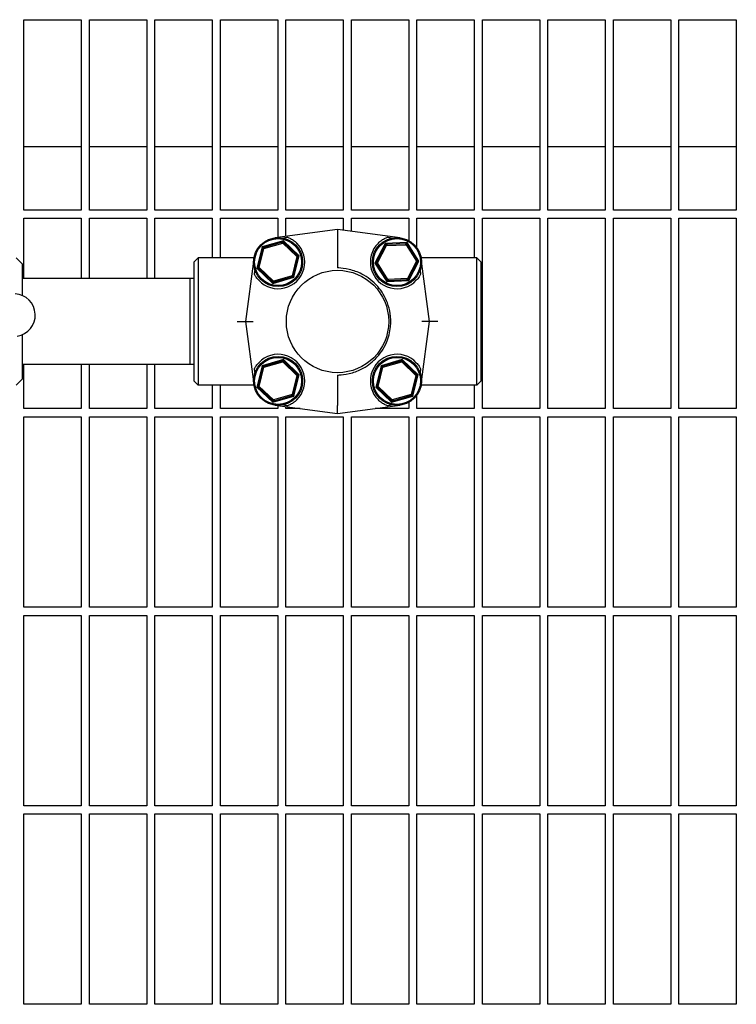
# Model space of a CAD drawing. Header units: inches. Extents: x 18 to 846, y -44 to 561.
# Tile 623 of 642: x 553 to 564, y 443 to 458. Entities that reach past the tile are written whole.
import ezdxf

# ---------------------------------------------------------------- set-up
doc = ezdxf.new("R2010")
doc.units = ezdxf.units.IN
doc.header["$LTSCALE"] = 24
doc.header["$MEASUREMENT"] = 0
doc.layers.add('Visible (ANSI)', color=7, linetype='Continuous', lineweight=30)

msp = doc.modelspace()

# ---------------------------------------------------------------- linework, layer by layer
at = {"layer": 'Visible (ANSI)'}
for p, q in [((553.07093, 454.75755), (553.07093, 457.6638)), ((553.07093, 457.6638), (553.94593, 457.6638)), ((553.94593, 457.6638), (553.94593, 454.75755)), ((554.07093, 454.75755), (554.07093, 457.6638)), ((554.07093, 457.6638), (554.94593, 457.6638)), ((554.94593, 457.6638), (554.94593, 454.75755)), ((555.07093, 454.75755), (555.07093, 457.6638)), ((555.07093, 457.6638), (555.94593, 457.6638)), ((555.94593, 457.6638), (555.94593, 454.75755)), ((556.07093, 454.75755), (556.07093, 457.6638)), ((556.07093, 457.6638), (556.94593, 457.6638)), ((556.94593, 457.6638), (556.94593, 454.75755)), ((557.07093, 454.75755), (557.07093, 457.6638)), ((557.07093, 457.6638), (557.94593, 457.6638)), ((557.94593, 457.6638), (557.94593, 454.75755)), ((558.07093, 454.75755), (558.07093, 457.6638)), ((558.07093, 457.6638), (558.94593, 457.6638)), ((558.94593, 457.6638), (558.94593, 454.75755)), ((559.07093, 454.75755), (559.07093, 457.6638)), ((559.07093, 457.6638), (559.94593, 457.6638)), ((559.94593, 457.6638), (559.94593, 454.75755)), ((560.07093, 454.75755), (560.07093, 457.6638)), ((560.07093, 457.6638), (560.94593, 457.6638)), ((560.94593, 457.6638), (560.94593, 454.75755)), ((561.07093, 454.75755), (561.07093, 457.6638)), ((561.07093, 457.6638), (561.94593, 457.6638)), ((561.94593, 457.6638), (561.94593, 454.75755)), ((562.07093, 454.75755), (562.07093, 457.6638)), ((562.07093, 457.6638), (562.94593, 457.6638)), ((562.94593, 457.6638), (562.94593, 454.75755)), ((563.07093, 454.75755), (563.07093, 457.6638)), ((563.07093, 457.6638), (563.94593, 457.6638)), ((563.94593, 457.6638), (563.94593, 454.75755)), ((553.07093, 455.7263), (553.94593, 455.7263)), ((554.07093, 455.7263), (554.94593, 455.7263)), ((555.07093, 455.7263), (555.94593, 455.7263)), ((556.07093, 455.7263), (556.94593, 455.7263)), ((557.07093, 455.7263), (557.94593, 455.7263)), ((558.07093, 455.7263), (558.94593, 455.7263)), ((559.07093, 455.7263), (559.94593, 455.7263)), ((560.07093, 455.7263), (560.94593, 455.7263)), ((561.07093, 455.7263), (561.94593, 455.7263)), ((562.07093, 455.7263), (562.94593, 455.7263)), ((563.07093, 455.7263), (563.94593, 455.7263)), ((553.94593, 454.75755), (553.07093, 454.75755)), ((554.94593, 454.75755), (554.07093, 454.75755)), ((555.94593, 454.75755), (555.07093, 454.75755)), ((556.94593, 454.75755), (556.07093, 454.75755)), ((557.94593, 454.75755), (557.07093, 454.75755)), ((558.94593, 454.75755), (558.07093, 454.75755)), ((559.94593, 454.75755), (559.07093, 454.75755)), ((560.94593, 454.75755), (560.07093, 454.75755)), ((561.94593, 454.75755), (561.07093, 454.75755)), ((562.94593, 454.75755), (562.07093, 454.75755)), ((563.94593, 454.75755), (563.07093, 454.75755)), ((553.07093, 453.7138), (553.07093, 454.63255)), ((553.07093, 454.63255), (553.94593, 454.63255)), ((553.94593, 454.63255), (553.94593, 453.7138)), ((554.07093, 453.7138), (554.07093, 454.63255)), ((554.07093, 454.63255), (554.94593, 454.63255)), ((554.94593, 454.63255), (554.94593, 453.7138)), ((555.07093, 453.7138), (555.07093, 454.63255)), ((555.07093, 454.63255), (555.94593, 454.63255)), ((555.94593, 454.63255), (555.94593, 454.03005)), ((556.07093, 454.03005), (556.07093, 454.63255)), ((556.07093, 454.63255), (556.94593, 454.63255)), ((556.94593, 454.63255), (556.94593, 454.34107)), ((557.07093, 454.35771), (557.07093, 454.63255)), ((557.07093, 454.63255), (557.94593, 454.63255)), ((557.94593, 454.63255), (557.94593, 454.45091)), ((558.07093, 454.43427), (558.07093, 454.63255)), ((558.07093, 454.63255), (558.94593, 454.63255)), ((558.94593, 454.63255), (558.94593, 454.2923)), ((559.07093, 454.18126), (559.07093, 454.63255)), ((559.07093, 454.63255), (559.94593, 454.63255)), ((559.94593, 454.63255), (559.94593, 454.03005)), ((560.07093, 451.7263), (560.07093, 454.63255)), ((560.07093, 454.63255), (560.94593, 454.63255)), ((560.94593, 454.63255), (560.94593, 451.7263)), ((561.07093, 451.7263), (561.07093, 454.63255)), ((561.07093, 454.63255), (561.94593, 454.63255)), ((561.94593, 454.63255), (561.94593, 451.7263)), ((562.07093, 451.7263), (562.07093, 454.63255)), ((562.07093, 454.63255), (562.94593, 454.63255)), ((562.94593, 454.63255), (562.94593, 451.7263)), ((563.07093, 451.7263), (563.07093, 454.63255)), ((563.07093, 454.63255), (563.94593, 454.63255)), ((563.94593, 454.63255), (563.94593, 451.7263)), ((557.85847, 454.46255), (556.9018, 454.3352)), ((558.81513, 454.3352), (557.85847, 454.46255)), ((557.85847, 454.46255), (557.85847, 454.33732)), ((557.0321, 454.28919), (556.70962, 454.19632)), ((556.73561, 454.17128), (557.02341, 454.25417)), ((557.01274, 454.26735), (556.73763, 454.18812)), ((557.01274, 454.26735), (557.0321, 454.28919)), ((557.01274, 454.26735), (557.039, 454.26084)), ((557.02341, 454.25417), (557.01274, 454.26735)), ((557.039, 454.26084), (557.02341, 454.25417)), ((557.02341, 454.25417), (557.23909, 454.04637)), ((557.0321, 454.28919), (557.039, 454.26084)), ((557.27377, 454.05635), (557.0321, 454.28919)), ((557.24518, 454.0622), (557.039, 454.26084)), ((557.85847, 454.33732), (557.85847, 453.93154)), ((558.5853, 454.24649), (558.43038, 453.9488)), ((558.92056, 454.26117), (558.5853, 454.24649)), ((558.5853, 454.24649), (558.6106, 454.23196)), ((558.58778, 454.21741), (558.5853, 454.24649)), ((558.89662, 454.24448), (558.6106, 454.23196)), ((558.89662, 454.24448), (558.92056, 454.26117)), ((558.89662, 454.24448), (558.92063, 454.23199)), ((558.9039, 454.22916), (558.89662, 454.24448)), ((558.92056, 454.26117), (558.92063, 454.23199)), ((559.10091, 453.97816), (558.92056, 454.26117)), ((556.70962, 454.19632), (556.62881, 453.87061)), ((556.71885, 454.16863), (556.64991, 453.89077)), ((556.66349, 453.88059), (556.73561, 454.17128)), ((556.70962, 454.19632), (556.73763, 454.18812)), ((556.71885, 454.16863), (556.70962, 454.19632)), ((556.71885, 454.16863), (556.73763, 454.18812)), ((556.73561, 454.17128), (556.71885, 454.16863)), ((556.73763, 454.18812), (556.73561, 454.17128)), ((558.58778, 454.21741), (558.45562, 453.96345)), ((558.46643, 453.95038), (558.60469, 454.21606)), ((558.58778, 454.21741), (558.6106, 454.23196)), ((558.60469, 454.21606), (558.58778, 454.21741)), ((558.6106, 454.23196), (558.60469, 454.21606)), ((558.60469, 454.21606), (558.9039, 454.22916)), ((558.92063, 454.23199), (558.9039, 454.22916)), ((558.9039, 454.22916), (559.06486, 453.97658)), ((559.07449, 453.99055), (558.92063, 454.23199)), ((553.04597, 453.9363), (552.95222, 454.03005)), ((555.67097, 453.96755), (555.73347, 454.03005)), ((555.67097, 452.14505), (555.67097, 453.96755)), ((555.73347, 454.03005), (555.73347, 452.08255)), ((556.58224, 454.03005), (555.73347, 454.03005)), ((556.57957, 454.01296), (556.45222, 453.0563)), ((557.23909, 454.04637), (557.16697, 453.75568)), ((557.18373, 453.75833), (557.25267, 454.03619)), ((557.19296, 453.73064), (557.27377, 454.05635)), ((557.23909, 454.04637), (557.24518, 454.0622)), ((557.25267, 454.03619), (557.23909, 454.04637)), ((557.24518, 454.0622), (557.25267, 454.03619)), ((557.24518, 454.0622), (557.27377, 454.05635)), ((557.27377, 454.05635), (557.25267, 454.03619)), ((558.43038, 453.9488), (558.45562, 453.96345)), ((558.4568, 453.93641), (558.43038, 453.9488)), ((558.43038, 453.9488), (558.61073, 453.66579)), ((558.45562, 453.96345), (558.46643, 453.95038)), ((558.4568, 453.93641), (558.45562, 453.96345)), ((558.46643, 453.95038), (558.4568, 453.93641)), ((558.62738, 453.6978), (558.46643, 453.95038)), ((559.06486, 453.97658), (558.9266, 453.7109)), ((558.94351, 453.70955), (559.07567, 453.96351)), ((558.94599, 453.68047), (559.10091, 453.97816)), ((559.06486, 453.97658), (559.07449, 453.99055)), ((559.07567, 453.96351), (559.06486, 453.97658)), ((559.07449, 453.99055), (559.07567, 453.96351)), ((559.07449, 453.99055), (559.10091, 453.97816)), ((559.10091, 453.97816), (559.07567, 453.96351)), ((559.98347, 454.03005), (559.13469, 454.03005)), ((559.26472, 453.0563), (559.13736, 454.01296)), ((559.98347, 452.08255), (559.98347, 454.03005)), ((560.04597, 453.96755), (559.98347, 454.03005)), ((560.04597, 453.96755), (560.04597, 452.14505)), ((553.04597, 453.9363), (553.04597, 453.45397)), ((556.62881, 453.87061), (556.64991, 453.89077)), ((556.6574, 453.86476), (556.62881, 453.87061)), ((556.62881, 453.87061), (556.87048, 453.63777)), ((556.64991, 453.89077), (556.66349, 453.88059)), ((556.6574, 453.86476), (556.64991, 453.89077)), ((556.66349, 453.88059), (556.6574, 453.86476)), ((556.6574, 453.86476), (556.86357, 453.66612)), ((556.87917, 453.67279), (556.66349, 453.88059)), ((557.85847, 453.93154), (557.85847, 453.87744)), ((558.4568, 453.93641), (558.61066, 453.69497)), ((555.60847, 453.7138), (553.04597, 453.7138)), ((555.60847, 452.3988), (555.60847, 453.7138)), ((555.67097, 453.71217), (555.60847, 453.7138)), ((556.86357, 453.66612), (556.87917, 453.67279)), ((556.88984, 453.65961), (556.86357, 453.66612)), ((556.87048, 453.63777), (556.86357, 453.66612)), ((556.87048, 453.63777), (557.19296, 453.73064)), ((556.88984, 453.65961), (556.87048, 453.63777)), ((557.16697, 453.75568), (556.87917, 453.67279)), ((556.87917, 453.67279), (556.88984, 453.65961)), ((556.88984, 453.65961), (557.16495, 453.73884)), ((557.18373, 453.75833), (557.16495, 453.73884)), ((557.16495, 453.73884), (557.16697, 453.75568)), ((557.19296, 453.73064), (557.16495, 453.73884)), ((557.16697, 453.75568), (557.18373, 453.75833)), ((557.18373, 453.75833), (557.19296, 453.73064)), ((558.61066, 453.69497), (558.62738, 453.6978)), ((558.63466, 453.68248), (558.61066, 453.69497)), ((558.61073, 453.66579), (558.61066, 453.69497)), ((558.63466, 453.68248), (558.61073, 453.66579)), ((558.61073, 453.66579), (558.94599, 453.68047)), ((558.9266, 453.7109), (558.62738, 453.6978)), ((558.62738, 453.6978), (558.63466, 453.68248)), ((558.63466, 453.68248), (558.92068, 453.69501)), ((558.92068, 453.69501), (558.9266, 453.7109)), ((558.94351, 453.70955), (558.92068, 453.69501)), ((558.94599, 453.68047), (558.92068, 453.69501)), ((558.9266, 453.7109), (558.94351, 453.70955)), ((558.94351, 453.70955), (558.94599, 453.68047)), ((556.32611, 453.0563), (556.45222, 453.0563)), ((556.45222, 453.0563), (556.57178, 453.0563)), ((556.45222, 453.0563), (556.57957, 452.09964)), ((559.13736, 452.09964), (559.26472, 453.0563)), ((559.26472, 453.0563), (559.14516, 453.0563)), ((559.39082, 453.0563), (559.26472, 453.0563)), ((553.04597, 452.85596), (553.04597, 452.1763)), ((557.0321, 452.47483), (556.70962, 452.38196)), ((557.01274, 452.453), (556.73763, 452.37377)), ((557.01274, 452.453), (557.0321, 452.47483)), ((557.01274, 452.453), (557.039, 452.44648)), ((557.02341, 452.43981), (557.01274, 452.453)), ((557.039, 452.44648), (557.02341, 452.43981)), ((557.0321, 452.47483), (557.039, 452.44648)), ((557.27377, 452.242), (557.0321, 452.47483)), ((557.24518, 452.24784), (557.039, 452.44648)), ((558.84645, 452.47483), (558.52398, 452.38196)), ((558.82709, 452.453), (558.55198, 452.37377)), ((558.82709, 452.453), (558.84645, 452.47483)), ((558.82709, 452.453), (558.85336, 452.44648)), ((558.83776, 452.43981), (558.82709, 452.453)), ((558.85336, 452.44648), (558.83776, 452.43981)), ((558.84645, 452.47483), (558.85336, 452.44648)), ((559.08812, 452.242), (558.84645, 452.47483)), ((559.05953, 452.24784), (558.85336, 452.44648)), ((555.60847, 452.3988), (553.04597, 452.3988)), ((553.07093, 451.7263), (553.07093, 452.3988)), ((553.94593, 452.3988), (553.94593, 451.7263)), ((554.07093, 451.7263), (554.07093, 452.3988)), ((554.94593, 452.3988), (554.94593, 451.7263)), ((555.07093, 451.7263), (555.07093, 452.3988)), ((555.67097, 452.40044), (555.60847, 452.3988)), ((556.70962, 452.38196), (556.62881, 452.05625)), ((556.71885, 452.35428), (556.64991, 452.07641)), ((556.66349, 452.06624), (556.73561, 452.35693)), ((556.70962, 452.38196), (556.73763, 452.37377)), ((556.71885, 452.35428), (556.70962, 452.38196)), ((556.71885, 452.35428), (556.73763, 452.37377)), ((556.73561, 452.35693), (556.71885, 452.35428)), ((556.73561, 452.35693), (557.02341, 452.43981)), ((556.73763, 452.37377), (556.73561, 452.35693)), ((557.02341, 452.43981), (557.23909, 452.23201)), ((558.52398, 452.38196), (558.44317, 452.05625)), ((558.53321, 452.35428), (558.46427, 452.07641)), ((558.47784, 452.06624), (558.54996, 452.35693)), ((558.52398, 452.38196), (558.55198, 452.37377)), ((558.53321, 452.35428), (558.52398, 452.38196)), ((558.53321, 452.35428), (558.55198, 452.37377)), ((558.54996, 452.35693), (558.53321, 452.35428)), ((558.54996, 452.35693), (558.83776, 452.43981)), ((558.55198, 452.37377), (558.54996, 452.35693)), ((558.83776, 452.43981), (559.05345, 452.23201)), ((553.04597, 452.1763), (552.95222, 452.08255)), ((555.67097, 452.14505), (555.73347, 452.08255)), ((557.23909, 452.23201), (557.16697, 451.94132)), ((557.18373, 451.94397), (557.25267, 452.22184)), ((557.19296, 451.91629), (557.27377, 452.242)), ((557.23909, 452.23201), (557.24518, 452.24784)), ((557.25267, 452.22184), (557.23909, 452.23201)), ((557.24518, 452.24784), (557.25267, 452.22184)), ((557.24518, 452.24784), (557.27377, 452.242)), ((557.27377, 452.242), (557.25267, 452.22184)), ((557.85847, 452.23517), (557.85847, 452.18106)), ((557.85847, 452.18106), (557.85847, 451.77528)), ((559.05345, 452.23201), (558.98133, 451.94132)), ((558.99808, 451.94397), (559.06702, 452.22184)), ((559.00731, 451.91629), (559.08812, 452.242)), ((559.05345, 452.23201), (559.05953, 452.24784)), ((559.06702, 452.22184), (559.05345, 452.23201)), ((559.05953, 452.24784), (559.06702, 452.22184)), ((559.05953, 452.24784), (559.08812, 452.242)), ((559.08812, 452.242), (559.06702, 452.22184)), ((560.04597, 452.14505), (559.98347, 452.08255)), ((556.58224, 452.08255), (555.73347, 452.08255)), ((555.94593, 452.08255), (555.94593, 451.7263)), ((556.07093, 451.7263), (556.07093, 452.08255)), ((556.62881, 452.05625), (556.64991, 452.07641)), ((556.6574, 452.0504), (556.62881, 452.05625)), ((556.62881, 452.05625), (556.87048, 451.82341)), ((556.64991, 452.07641), (556.66349, 452.06624)), ((556.6574, 452.0504), (556.64991, 452.07641)), ((556.66349, 452.06624), (556.6574, 452.0504)), ((556.6574, 452.0504), (556.86357, 451.85177)), ((556.87917, 451.85844), (556.66349, 452.06624)), ((558.44317, 452.05625), (558.46427, 452.07641)), ((558.47176, 452.0504), (558.44317, 452.05625)), ((558.44317, 452.05625), (558.68484, 451.82341)), ((558.46427, 452.07641), (558.47784, 452.06624)), ((558.47176, 452.0504), (558.46427, 452.07641)), ((558.47784, 452.06624), (558.47176, 452.0504)), ((558.47176, 452.0504), (558.67793, 451.85177)), ((558.69352, 451.85844), (558.47784, 452.06624)), ((559.98347, 452.08255), (559.13469, 452.08255)), ((559.94593, 452.08255), (559.94593, 451.7263)), ((556.86357, 451.85177), (556.87917, 451.85844)), ((556.88984, 451.84525), (556.86357, 451.85177)), ((556.87048, 451.82341), (556.86357, 451.85177)), ((556.87048, 451.82341), (557.19296, 451.91629)), ((556.88984, 451.84525), (556.87048, 451.82341)), ((557.16697, 451.94132), (556.87917, 451.85844)), ((556.87917, 451.85844), (556.88984, 451.84525)), ((556.88984, 451.84525), (557.16495, 451.92448)), ((557.18373, 451.94397), (557.16495, 451.92448)), ((557.16495, 451.92448), (557.16697, 451.94132)), ((557.19296, 451.91629), (557.16495, 451.92448)), ((557.16697, 451.94132), (557.18373, 451.94397)), ((557.18373, 451.94397), (557.19296, 451.91629)), ((558.67793, 451.85177), (558.69352, 451.85844)), ((558.70419, 451.84525), (558.67793, 451.85177)), ((558.68484, 451.82341), (558.67793, 451.85177)), ((558.68484, 451.82341), (559.00731, 451.91629)), ((558.70419, 451.84525), (558.68484, 451.82341)), ((558.98133, 451.94132), (558.69352, 451.85844)), ((558.69352, 451.85844), (558.70419, 451.84525)), ((558.70419, 451.84525), (558.97931, 451.92448)), ((558.99808, 451.94397), (558.97931, 451.92448)), ((558.97931, 451.92448), (558.98133, 451.94132)), ((559.00731, 451.91629), (558.97931, 451.92448)), ((558.98133, 451.94132), (558.99808, 451.94397)), ((558.99808, 451.94397), (559.00731, 451.91629)), ((559.07093, 451.7263), (559.07093, 451.93135)), ((553.94593, 451.7263), (553.07093, 451.7263)), ((554.94593, 451.7263), (554.07093, 451.7263)), ((555.94593, 451.7263), (555.07093, 451.7263)), ((556.94593, 451.7263), (556.07093, 451.7263)), ((556.9018, 451.7774), (557.85847, 451.65005)), ((556.94593, 451.77153), (556.94593, 451.7263)), ((557.07093, 451.7263), (557.07093, 451.75489)), ((557.28568, 451.7263), (557.07093, 451.7263)), ((557.85847, 451.65005), (558.81513, 451.7774)), ((557.85847, 451.65005), (557.85847, 451.77528)), ((558.94593, 451.7263), (558.43126, 451.7263)), ((558.94593, 451.8203), (558.94593, 451.7263)), ((559.94593, 451.7263), (559.07093, 451.7263)), ((560.94593, 451.7263), (560.07093, 451.7263)), ((561.94593, 451.7263), (561.07093, 451.7263)), ((562.94593, 451.7263), (562.07093, 451.7263)), ((563.94593, 451.7263), (563.07093, 451.7263)), ((553.07093, 448.69505), (553.07093, 451.6013)), ((553.07093, 451.6013), (553.94593, 451.6013)), ((553.94593, 451.6013), (553.94593, 448.69505)), ((554.07093, 448.69505), (554.07093, 451.6013)), ((554.07093, 451.6013), (554.94593, 451.6013)), ((554.94593, 451.6013), (554.94593, 448.69505)), ((555.07093, 448.69505), (555.07093, 451.6013)), ((555.07093, 451.6013), (555.94593, 451.6013)), ((555.94593, 451.6013), (555.94593, 448.69505)), ((556.07093, 448.69505), (556.07093, 451.6013)), ((556.07093, 451.6013), (556.94593, 451.6013)), ((556.94593, 451.6013), (556.94593, 448.69505)), ((557.07093, 448.69505), (557.07093, 451.6013)), ((557.07093, 451.6013), (557.94593, 451.6013)), ((557.94593, 451.6013), (557.94593, 448.69505)), ((558.07093, 448.69505), (558.07093, 451.6013)), ((558.07093, 451.6013), (558.94593, 451.6013)), ((558.94593, 451.6013), (558.94593, 448.69505)), ((559.07093, 448.69505), (559.07093, 451.6013)), ((559.07093, 451.6013), (559.94593, 451.6013)), ((559.94593, 451.6013), (559.94593, 448.69505)), ((560.07093, 448.69505), (560.07093, 451.6013)), ((560.07093, 451.6013), (560.94593, 451.6013)), ((560.94593, 451.6013), (560.94593, 448.69505)), ((561.07093, 448.69505), (561.07093, 451.6013)), ((561.07093, 451.6013), (561.94593, 451.6013)), ((561.94593, 451.6013), (561.94593, 448.69505)), ((562.07093, 448.69505), (562.07093, 451.6013)), ((562.07093, 451.6013), (562.94593, 451.6013)), ((562.94593, 451.6013), (562.94593, 448.69505)), ((563.07093, 448.69505), (563.07093, 451.6013)), ((563.07093, 451.6013), (563.94593, 451.6013)), ((563.94593, 451.6013), (563.94593, 448.69505)), ((553.94593, 448.69505), (553.07093, 448.69505)), ((554.94593, 448.69505), (554.07093, 448.69505)), ((555.94593, 448.69505), (555.07093, 448.69505)), ((556.94593, 448.69505), (556.07093, 448.69505)), ((557.94593, 448.69505), (557.07093, 448.69505)), ((558.94593, 448.69505), (558.07093, 448.69505)), ((559.94593, 448.69505), (559.07093, 448.69505)), ((560.94593, 448.69505), (560.07093, 448.69505)), ((561.94593, 448.69505), (561.07093, 448.69505)), ((562.94593, 448.69505), (562.07093, 448.69505)), ((563.94593, 448.69505), (563.07093, 448.69505)), ((553.07093, 445.6638), (553.07093, 448.57005)), ((553.07093, 448.57005), (553.94593, 448.57005)), ((553.94593, 448.57005), (553.94593, 445.6638)), ((554.07093, 445.6638), (554.07093, 448.57005)), ((554.07093, 448.57005), (554.94593, 448.57005)), ((554.94593, 448.57005), (554.94593, 445.6638)), ((555.07093, 445.6638), (555.07093, 448.57005)), ((555.07093, 448.57005), (555.94593, 448.57005)), ((555.94593, 448.57005), (555.94593, 445.6638)), ((556.07093, 445.6638), (556.07093, 448.57005)), ((556.07093, 448.57005), (556.94593, 448.57005)), ((556.94593, 448.57005), (556.94593, 445.6638)), ((557.07093, 445.6638), (557.07093, 448.57005)), ((557.07093, 448.57005), (557.94593, 448.57005)), ((557.94593, 448.57005), (557.94593, 445.6638)), ((558.07093, 445.6638), (558.07093, 448.57005)), ((558.07093, 448.57005), (558.94593, 448.57005)), ((558.94593, 448.57005), (558.94593, 445.6638)), ((559.07093, 445.6638), (559.07093, 448.57005)), ((559.07093, 448.57005), (559.94593, 448.57005)), ((559.94593, 448.57005), (559.94593, 445.6638)), ((560.07093, 445.6638), (560.07093, 448.57005)), ((560.07093, 448.57005), (560.94593, 448.57005)), ((560.94593, 448.57005), (560.94593, 445.6638)), ((561.07093, 445.6638), (561.07093, 448.57005)), ((561.07093, 448.57005), (561.94593, 448.57005)), ((561.94593, 448.57005), (561.94593, 445.6638)), ((562.07093, 445.6638), (562.07093, 448.57005)), ((562.07093, 448.57005), (562.94593, 448.57005)), ((562.94593, 448.57005), (562.94593, 445.6638)), ((563.07093, 445.6638), (563.07093, 448.57005)), ((563.07093, 448.57005), (563.94593, 448.57005)), ((563.94593, 448.57005), (563.94593, 445.6638)), ((553.94593, 445.6638), (553.07093, 445.6638)), ((553.07093, 442.63255), (553.07093, 445.5388)), ((553.07093, 445.5388), (553.94593, 445.5388)), ((553.94593, 445.5388), (553.94593, 442.63255)), ((554.94593, 445.6638), (554.07093, 445.6638)), ((554.07093, 442.63255), (554.07093, 445.5388)), ((554.07093, 445.5388), (554.94593, 445.5388)), ((554.94593, 445.5388), (554.94593, 442.63255)), ((555.94593, 445.6638), (555.07093, 445.6638)), ((555.07093, 442.63255), (555.07093, 445.5388)), ((555.07093, 445.5388), (555.94593, 445.5388)), ((555.94593, 445.5388), (555.94593, 442.63255)), ((556.94593, 445.6638), (556.07093, 445.6638)), ((556.07093, 442.63255), (556.07093, 445.5388)), ((556.07093, 445.5388), (556.94593, 445.5388)), ((556.94593, 445.5388), (556.94593, 442.63255)), ((557.94593, 445.6638), (557.07093, 445.6638)), ((557.07093, 442.63255), (557.07093, 445.5388)), ((557.07093, 445.5388), (557.94593, 445.5388)), ((557.94593, 445.5388), (557.94593, 442.63255)), ((558.94593, 445.6638), (558.07093, 445.6638)), ((558.07093, 442.63255), (558.07093, 445.5388)), ((558.07093, 445.5388), (558.94593, 445.5388)), ((558.94593, 445.5388), (558.94593, 442.63255)), ((559.94593, 445.6638), (559.07093, 445.6638)), ((559.07093, 442.63255), (559.07093, 445.5388)), ((559.07093, 445.5388), (559.94593, 445.5388)), ((559.94593, 445.5388), (559.94593, 442.63255)), ((560.94593, 445.6638), (560.07093, 445.6638)), ((560.07093, 442.63255), (560.07093, 445.5388)), ((560.07093, 445.5388), (560.94593, 445.5388)), ((560.94593, 445.5388), (560.94593, 442.63255)), ((561.94593, 445.6638), (561.07093, 445.6638)), ((561.07093, 442.63255), (561.07093, 445.5388)), ((561.07093, 445.5388), (561.94593, 445.5388)), ((561.94593, 445.5388), (561.94593, 442.63255)), ((562.94593, 445.6638), (562.07093, 445.6638)), ((562.07093, 442.63255), (562.07093, 445.5388)), ((562.07093, 445.5388), (562.94593, 445.5388)), ((562.94593, 445.5388), (562.94593, 442.63255)), ((563.94593, 445.6638), (563.07093, 445.6638)), ((563.07093, 442.63255), (563.07093, 445.5388)), ((563.07093, 445.5388), (563.94593, 445.5388)), ((563.94593, 445.5388), (563.94593, 442.63255)), ((553.94593, 442.63255), (553.07093, 442.63255)), ((554.94593, 442.63255), (554.07093, 442.63255)), ((555.94593, 442.63255), (555.07093, 442.63255)), ((556.94593, 442.63255), (556.07093, 442.63255)), ((557.94593, 442.63255), (557.07093, 442.63255)), ((558.94593, 442.63255), (558.07093, 442.63255)), ((559.94593, 442.63255), (559.07093, 442.63255)), ((560.94593, 442.63255), (560.07093, 442.63255)), ((561.94593, 442.63255), (561.07093, 442.63255)), ((562.94593, 442.63255), (562.07093, 442.63255)), ((563.94593, 442.63255), (563.07093, 442.63255))]:
    msp.add_line(p, q, dxfattribs=at)
for centre, radius in [((556.95129, 453.96348), 0.375), ((556.95129, 453.96348), 0.35938), ((558.76564, 453.96348), 0.375), ((558.76564, 453.96348), 0.35938), ((557.85847, 453.0563), 0.78125), ((556.95129, 452.14912), 0.375), ((556.95129, 452.14912), 0.35938), ((558.76564, 452.14912), 0.375), ((558.76564, 452.14912), 0.35938)]:
    msp.add_circle(centre, radius, dxfattribs=at)
for centre, radius, start, end in [((556.95129, 453.96348), 0.40625, 223.267756, 45.717156), ((558.76564, 453.96348), 0.40625, 134.282844, 316.732244), ((552.91861, 453.15496), 0.325, 278.661127, 86.822474), ((556.95129, 452.14912), 0.40625, 314.282844, 136.732244), ((558.76564, 452.14912), 0.40625, 43.267756, 225.717156)]:
    msp.add_arc(centre, radius, start, end, dxfattribs=at)
for centre, major_axis, start_param, end_param in [((558.45802, 454.41626), (-2.38836, -0.31794), 5.30863728, 5.34323685), ((557.25891, 454.41626), (2.38836, -0.31794), 0.93994846, 0.97454803), ((558.45802, 451.69634), (-2.38836, 0.31794), 0.93994846, 0.97454803), ((557.25891, 451.69634), (2.38836, 0.31794), 5.30863728, 5.34323685)]:
    msp.add_ellipse(centre, major_axis=major_axis, ratio=0.05187954, start_param=start_param, end_param=end_param, dxfattribs=at)
for points, knots in [([(557.10321, 454.34025), (557.11197, 454.33672), (557.12101, 454.3327), (557.14639, 454.32031), (557.16526, 454.30954), (557.20179, 454.28407), (557.21946, 454.2694), (557.23493, 454.25432)], [1.370863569, 1.370863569, 1.370863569, 1.370863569, 1.454319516, 1.454319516, 1.621520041, 1.621520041, 1.78593729, 1.78593729, 1.78593729, 1.78593729]), ([(558.482, 454.25432), (558.49747, 454.2694), (558.51515, 454.28407), (558.55167, 454.30954), (558.57054, 454.32031), (558.59592, 454.3327), (558.60496, 454.33672), (558.61372, 454.34025)], [0.516240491, 0.516240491, 0.516240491, 0.516240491, 0.68065774, 0.68065774, 0.847858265, 0.847858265, 0.931314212, 0.931314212, 0.931314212, 0.931314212]), ([(558.03846, 453.85001), (557.96778, 453.86625), (557.91087, 453.87048), (557.87502, 453.87403), (557.86793, 453.87476), (557.86178, 453.87589), (557.86048, 453.8762), (557.85929, 453.87666), (557.85896, 453.87681), (557.85866, 453.87706), (557.85858, 453.87713), (557.85849, 453.87728), (557.85847, 453.87736), (557.85847, 453.87744)], [0, 0, 0, 0, 0.552893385, 0.552893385, 0.663017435, 0.663017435, 0.701165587, 0.701165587, 0.715602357, 0.715602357, 0.721411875, 0.721411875, 0.726743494, 0.726743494, 0.726743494, 0.726743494]), ([(558.03846, 452.2626), (558.10134, 452.27705), (558.16237, 452.29893), (558.30162, 452.3685), (558.37563, 452.42248), (558.50868, 452.55872), (558.56458, 452.64201), (558.63711, 452.80966), (558.65825, 452.89063), (558.66836, 452.98922), (558.66952, 453.00508), (558.67062, 453.03044), (558.67087, 453.03991), (558.67102, 453.05798), (558.67096, 453.06656), (558.6705, 453.08638), (558.67, 453.0976), (558.66782, 453.13127), (558.66544, 453.15366), (558.65383, 453.2317), (558.63975, 453.28646), (558.58608, 453.43107), (558.53575, 453.51592), (558.40318, 453.66867), (558.32024, 453.73363), (558.16733, 453.81189), (558.10388, 453.83497), (558.03846, 453.85001)], [3.15680386, 3.15680386, 3.15680386, 3.15680386, 3.65003684, 3.65003684, 4.34332261, 4.34332261, 5.10131563, 5.10131563, 5.73531231, 5.73531231, 5.85647377, 5.85647377, 5.92869951, 5.92869951, 5.99412777, 5.99412777, 6.07972358, 6.07972358, 6.25122219, 6.25122219, 6.68092448, 6.68092448, 7.42663241, 7.42663241, 8.22220702, 8.22220702, 8.73597653, 8.73597653, 8.73597653, 8.73597653]), ([(556.65547, 453.68503), (556.64228, 453.69905), (556.6295, 453.71473), (556.60754, 453.74617), (556.5982, 453.76189), (556.59058, 453.77659)], [0.537240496, 0.537240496, 0.537240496, 0.537240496, 0.681559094, 0.681559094, 0.819168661, 0.819168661, 0.819168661, 0.819168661]), ([(559.12635, 453.77659), (559.11967, 453.7637), (559.11182, 453.75029), (559.09069, 453.71879), (559.07641, 453.70092), (559.06146, 453.68503)], [1.495795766, 1.495795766, 1.495795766, 1.495795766, 1.614052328, 1.614052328, 1.778192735, 1.778192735, 1.778192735, 1.778192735]), ([(556.59058, 452.33601), (556.5982, 452.35072), (556.60754, 452.36644), (556.6295, 452.39787), (556.64228, 452.41356), (556.65547, 452.42757)], [1.481129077, 1.481129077, 1.481129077, 1.481129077, 1.618738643, 1.618738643, 1.763057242, 1.763057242, 1.763057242, 1.763057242]), ([(559.06146, 452.42757), (559.0764, 452.4117), (559.09066, 452.39385), (559.1118, 452.36236), (559.11966, 452.34893), (559.12635, 452.33601)], [0.537274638, 0.537274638, 0.537274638, 0.537274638, 0.701231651, 0.701231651, 0.819663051, 0.819663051, 0.819663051, 0.819663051]), ([(557.85847, 452.23517), (557.85847, 452.23527), (557.85851, 452.23537), (557.85868, 452.23558), (557.85882, 452.23569), (557.8593, 452.23596), (557.85972, 452.23612), (557.86119, 452.2366), (557.86266, 452.23689), (557.87038, 452.23821), (557.88088, 452.23916), (557.92027, 452.24292), (557.97345, 452.24766), (558.03846, 452.2626)], [0, 0, 0, 0, 0.001526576, 0.001526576, 0.003473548, 0.003473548, 0.007124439, 0.007124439, 0.016907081, 0.016907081, 0.059597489, 0.059597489, 0.224004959, 0.224004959, 0.224004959, 0.224004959]), ([(557.23493, 451.85829), (557.21946, 451.8432), (557.20179, 451.82854), (557.16526, 451.80306), (557.14639, 451.79229), (557.12101, 451.77991), (557.11197, 451.77588), (557.10321, 451.77235)], [0.516288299, 0.516288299, 0.516288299, 0.516288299, 0.680705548, 0.680705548, 0.847906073, 0.847906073, 0.93136202, 0.93136202, 0.93136202, 0.93136202]), ([(558.61372, 451.77235), (558.60496, 451.77588), (558.59592, 451.77991), (558.57054, 451.79229), (558.55167, 451.80306), (558.51515, 451.82854), (558.49747, 451.8432), (558.482, 451.85829)], [1.370863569, 1.370863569, 1.370863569, 1.370863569, 1.454319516, 1.454319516, 1.621520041, 1.621520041, 1.78593729, 1.78593729, 1.78593729, 1.78593729])]:
    msp.add_open_spline(points, degree=3, knots=knots, dxfattribs=at)
for points, weights in [([(556.59058, 453.77659), (556.59436, 453.80683), (556.59817, 453.83725)], [0.999903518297, 0.999902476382, 0.999907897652]), ([(559.11876, 453.83725), (559.12257, 453.80683), (559.12635, 453.77659)], [0.99990789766, 0.99990247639, 0.999903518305]), ([(556.59817, 452.27536), (556.59436, 452.30577), (556.59058, 452.33601)], [0.999907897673, 0.999902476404, 0.999903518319]), ([(559.12635, 452.33601), (559.12257, 452.30577), (559.11876, 452.27536)], [0.999903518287, 0.999902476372, 0.999907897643])]:
    msp.add_rational_spline(points, weights, degree=2, dxfattribs=at)

doc.saveas('drawing.dxf')
